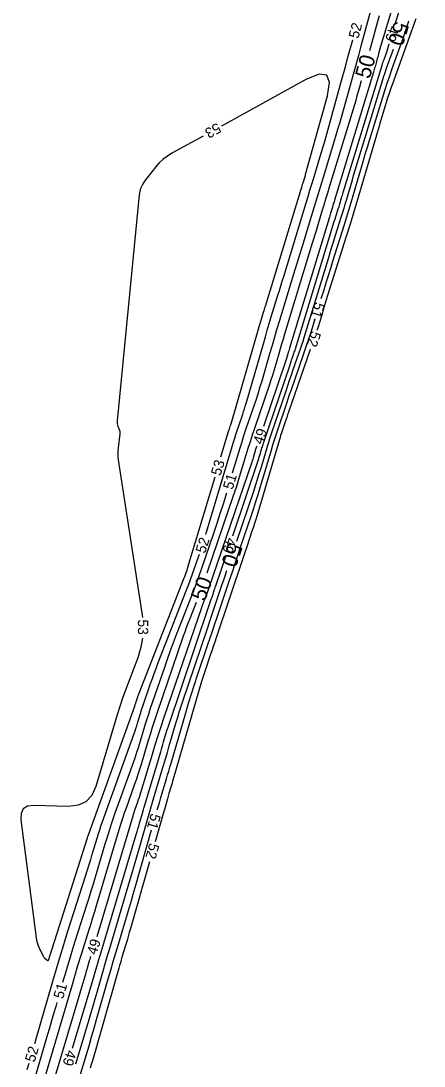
# Model space of a CAD drawing. Extents: x 2384780 to 2405861, y 547869 to 573706.
# Drawn here: x 2394683.7 to 2394761.7, y 555707.2 to 555909.6 of the extents above; entities that cross this region are included whole.
import ezdxf

# ---------------------------------------------------------------- set-up
doc = ezdxf.new("R2010")
doc.units = 0
doc.layers.add('Old_Level_60', color=7, linetype='Continuous')
doc.layers.add('Old_Level_61', color=7, linetype='Continuous')

msp = doc.modelspace()

# ---------------------------------------------------------------- linework, layer by layer
at = {"layer": 'Old_Level_60'}
for points in [[(2394759.953, 555926.63925), (2394753.798, 555906.3475), (2394753.66925, 555905.917), (2394753.544, 555905.48575), (2394753.42225, 555905.05325), (2394753.304, 555904.62), (2394752.923, 555903.20275), (2394752.84125, 555902.899), (2394752.75875, 555902.5955), (2394752.6755, 555902.29225), (2394752.59175, 555901.98925), (2394752.2445, 555900.73875), (2394752.16925, 555900.471), (2394752.0925, 555900.20375), (2394752.01425, 555899.937), (2394751.93425, 555899.67075), (2394744.41875, 555874.912), (2394744.312, 555874.56025), (2394744.20475, 555874.20825), (2394744.0975, 555873.8565), (2394743.99025, 555873.50475), (2394743.639, 555872.356), (2394743.564, 555872.10975), (2394743.48875, 555871.86375), (2394743.414, 555871.61725), (2394743.339, 555871.371), (2394735.71325, 555846.2485), (2394735.62925, 555845.97), (2394735.54625, 555845.6915), (2394735.46425, 555845.4125), (2394735.383, 555845.13325), (2394735.1195, 555844.22075), (2394735.06175, 555844.0255), (2394735.00175, 555843.831), (2394734.9395, 555843.63725), (2394734.87475, 555843.44425), (2394730.63725, 555831.043)], [(2394756.13975, 555908.9955), (2394761.7295, 555927.2985)], [(2394752.3225, 555915.16675), (2394750.011, 555906.56525), (2394749.51375, 555904.72275), (2394749.01275, 555902.881), (2394748.508, 555901.0405), (2394747.99925, 555899.201), (2394746.2, 555892.72), (2394745.8105, 555891.3325), (2394745.4125, 555889.94725), (2394745.00625, 555888.5645), (2394744.59175, 555887.18425), (2394742.20025, 555879.3055), (2394741.68725, 555877.6175), (2394741.17375, 555875.9295), (2394740.65925, 555874.24175), (2394740.144, 555872.5545), (2394738.0635, 555865.7475), (2394737.618, 555864.28875), (2394737.17325, 555862.82975), (2394736.72925, 555861.3705), (2394736.286, 555859.91125), (2394733.7545, 555851.57175), (2394733.269, 555849.962), (2394732.78875, 555848.35075), (2394732.314, 555846.738), (2394731.8445, 555845.1235), (2394730.32025, 555839.847), (2394729.98675, 555838.7185), (2394729.64, 555837.59425), (2394729.27975, 555836.47425), (2394728.906, 555835.3585), (2394727.34025, 555830.7765), (2394727.0095, 555829.79325), (2394726.6885, 555828.80675), (2394726.377, 555827.81725), (2394726.07525, 555826.8245), (2394724.62825, 555821.98175)], [(2394760.13725, 555910.03925), (2394759.95475, 555909.4795), (2394759.76525, 555908.922), (2394759.5685, 555908.36675), (2394755.55075, 555897.24125), (2394755.25025, 555896.3925), (2394754.9605, 555895.54025), (2394754.68125, 555894.6845), (2394754.413, 555893.825), (2394753.55425, 555891.0115), (2394753.37125, 555890.40825), (2394753.19, 555889.8045), (2394753.01075, 555889.20025), (2394752.83325, 555888.5955), (2394749.57, 555877.40525), (2394748.8645, 555875.00925), (2394748.1465, 555872.617), (2394747.41575, 555870.2285), (2394746.6725, 555867.844), (2394743.07675, 555856.4125), (2394742.81675, 555855.583), (2394742.5585, 555854.753), (2394742.30225, 555853.9225), (2394742.0475, 555853.09125), (2394741.21825, 555850.37525), (2394741.038, 555849.79425), (2394741.013, 555849.7165)], [(2394741.85325, 555855.80525), (2394742.38025, 555857.53125), (2394742.80525, 555858.9185), (2394743.2335, 555860.305), (2394743.6645, 555861.6905), (2394744.09825, 555863.075), (2394746.276, 555869.99825), (2394746.739, 555871.483), (2394747.19375, 555872.97025), (2394747.641, 555874.45975), (2394748.08025, 555875.9515), (2394749.95925, 555882.3955), (2394750.364, 555883.77575), (2394750.77325, 555885.1545), (2394751.18675, 555886.53225), (2394751.6045, 555887.9085), (2394753.669, 555894.671), (2394754.12025, 555896.11725), (2394754.58975, 555897.55725), (2394755.07725, 555898.9915), (2394755.583, 555900.4195), (2394757.364, 555905.35075), (2394757.73875, 555906.40975), (2394758.1005, 555907.47325), (2394758.44875, 555908.541), (2394758.7835, 555909.61325)], [(2394719.50375, 555810.0985), (2394719.59175, 555810.3875), (2394724.862, 555828.02625), (2394725.0895, 555828.775), (2394725.3245, 555829.5215), (2394725.56675, 555830.26575), (2394725.81625, 555831.0075), (2394726.643, 555833.427), (2394726.817, 555833.9465), (2394726.98475, 555834.46775), (2394727.14625, 555834.99125), (2394727.3015, 555835.51675), (2394730.64375, 555847.08625), (2394731.02125, 555848.385), (2394731.40325, 555849.6825), (2394731.7895, 555850.97875), (2394732.18025, 555852.2735), (2394733.4635, 555856.5015), (2394733.73875, 555857.4075), (2394734.0145, 555858.31325), (2394734.2905, 555859.21875), (2394734.567, 555860.12425), (2394738.92525, 555874.384), (2394739.2925, 555875.58675), (2394739.65925, 555876.78975), (2394740.0255, 555877.993), (2394740.391, 555879.19625), (2394741.58425, 555883.1275), (2394741.8375, 555883.97075), (2394742.0855, 555884.81525), (2394742.32875, 555885.66125), (2394742.56675, 555886.509), (2394745.7755, 555898.06725), (2394746.4605, 555900.54475), (2394747.14025, 555903.0235), (2394747.815, 555905.50375), (2394747.9385, 555905.9615)], [(2394724.7045, 555809.87225), (2394729.635, 555824.48775), (2394729.744, 555824.81625), (2394729.85, 555825.1455), (2394729.953, 555825.47575), (2394730.05275, 555825.80725), (2394730.37375, 555826.891), (2394730.4435, 555827.123), (2394730.5155, 555827.35425), (2394730.58975, 555827.58475), (2394730.66625, 555827.8145), (2394735.8005, 555843.0195), (2394735.903, 555843.32175), (2394736.006, 555843.62375), (2394736.10975, 555843.92575), (2394736.21425, 555844.22725), (2394736.55625, 555845.212), (2394736.62875, 555845.42325), (2394736.699, 555845.63525), (2394736.76725, 555845.848), (2394736.8335, 555846.06125), (2394744.3645, 555870.7305), (2394744.46875, 555871.07125), (2394744.574, 555871.4115), (2394744.67975, 555871.75175), (2394744.78625, 555872.09175), (2394745.1355, 555873.202), (2394745.20975, 555873.44), (2394745.28275, 555873.6785), (2394745.3545, 555873.9175), (2394745.42475, 555874.15675), (2394745.7725, 555875.349), (2394745.8475, 555875.60425), (2394745.923, 555875.8595), (2394745.9995, 555876.11425), (2394746.077, 555876.369), (2394753.61275, 555901.05525), (2394753.69975, 555901.33375), (2394753.79025, 555901.611), (2394753.884, 555901.88725), (2394753.9815, 555902.16225), (2394754.30525, 555903.059), (2394754.3735, 555903.2515), (2394754.43925, 555903.44475), (2394754.5025, 555903.639), (2394754.56325, 555903.834), (2394754.9715, 555905.17)], [(2394722.43225, 555825.1575), (2394723.85075, 555829.9045), (2394723.9015, 555830.07175), (2394723.954, 555830.2385), (2394724.008, 555830.4045), (2394724.06375, 555830.57025), (2394724.2485, 555831.1105), (2394724.28725, 555831.2265), (2394724.32475, 555831.343), (2394724.36075, 555831.45975), (2394724.3955, 555831.577), (2394729.76925, 555850.1785), (2394729.891, 555850.597), (2394730.014, 555851.01525), (2394730.1385, 555851.433), (2394730.2645, 555851.85025), (2394730.678, 555853.21275), (2394730.76675, 555853.50475), (2394730.8555, 555853.79675), (2394730.9445, 555854.0885), (2394731.03375, 555854.38025), (2394737.95925, 555877.0405), (2394738.05225, 555877.34525), (2394738.14525, 555877.65), (2394738.238, 555877.95475), (2394738.3305, 555878.2595), (2394738.63275, 555879.2555), (2394738.697, 555879.469), (2394738.75975, 555879.683), (2394738.82125, 555879.89725), (2394738.88175, 555880.112), (2394743.03975, 555895.09), (2394743.45475, 555897.69775), (2394742.917, 555899.102), (2394741.427, 555899.30225), (2394738.9845, 555898.29875), (2394722.51025, 555889.2375)], [(2394719.00525, 555887.30975), (2394712.962, 555883.98575), (2394712.066, 555883.4335), (2394711.2395, 555882.7995), (2394710.4825, 555882.08425), (2394709.79475, 555881.2875), (2394707.66125, 555878.552), (2394707.2525, 555877.94675), (2394706.94, 555877.30275), (2394706.72375, 555876.6205), (2394706.604, 555875.89975), (2394702.37675, 555832.12825), (2394702.366, 555831.87325), (2394702.384, 555831.62225), (2394702.4305, 555831.3745), (2394702.50525, 555831.13075), (2394702.7965, 555830.34), (2394702.84825, 555830.1695), (2394702.8785, 555829.9965), (2394702.88725, 555829.821), (2394702.87475, 555829.64325), (2394702.522, 555826.92175), (2394702.467, 555826.33875), (2394702.4535, 555825.75625), (2394702.48125, 555825.1745), (2394702.55025, 555824.593), (2394707.18825, 555794.53075), (2394707.235, 555794.01775)], [(2394710.1185, 555756.7835), (2394710.172, 555756.972), (2394710.5145, 555758.17575), (2394710.58825, 555758.4335), (2394710.663, 555758.69125), (2394710.7385, 555758.9485), (2394710.81475, 555759.2055), (2394711.882, 555762.779), (2394712.11025, 555763.54475), (2394712.337, 555764.31125), (2394712.56225, 555765.078), (2394712.78625, 555765.845), (2394715.6235, 555775.58925), (2394716.16875, 555777.4255), (2394716.733, 555779.256), (2394717.3165, 555781.08025), (2394717.91925, 555782.8985), (2394719.9195, 555788.828), (2394720.348, 555790.09875), (2394720.7755, 555791.36975), (2394721.2025, 555792.641), (2394721.62875, 555793.9125), (2394724.10575, 555801.30725), (2394724.637, 555802.8915), (2394725.169, 555804.47575), (2394725.702, 555806.0595), (2394726.23575, 555807.64325), (2394728.33475, 555813.86525), (2394728.77825, 555815.2005), (2394729.20925, 555816.53975), (2394729.6275, 555817.883), (2394730.03325, 555819.23025), (2394732.1235, 555826.28975), (2394732.4775, 555827.46525), (2394732.84275, 555828.63725), (2394733.219, 555829.80575), (2394733.60625, 555830.97075), (2394734.8895, 555834.77075), (2394735.16525, 555835.58475), (2394735.44275, 555836.398), (2394735.72225, 555837.21075), (2394736.0035, 555838.023), (2394738.4345, 555845.02025), (2394738.94825, 555846.52175), (2394739.4475, 555848.02825), (2394739.9325, 555849.5395), (2394740.40325, 555851.05525), (2394740.6855, 555851.9795)], [(2394739.723, 555845.93025), (2394735.52, 555833.833), (2394735.339, 555833.30975), (2394735.15875, 555832.786), (2394734.98, 555832.262), (2394734.80225, 555831.7375), (2394734.2235, 555830.02325), (2394734.10125, 555829.6555), (2394733.98225, 555829.2865), (2394733.867, 555828.9165), (2394733.75525, 555828.54525), (2394729.41, 555813.8695), (2394729.16275, 555813.049), (2394728.908, 555812.23075), (2394728.6455, 555811.415), (2394728.37525, 555810.6015), (2394727.48025, 555807.94875), (2394727.28875, 555807.38), (2394727.0975, 555806.8115), (2394726.90625, 555806.24275), (2394726.71575, 555805.67375), (2394721.5095, 555790.132), (2394721.22675, 555789.2885), (2394720.9435, 555788.445), (2394720.65975, 555787.60175), (2394720.3755, 555786.7585), (2394719.4465, 555784.0045), (2394719.2505, 555783.41325), (2394719.06075, 555782.82025), (2394718.87725, 555782.22525), (2394718.7, 555781.62825), (2394713.19825, 555762.73225), (2394713.087, 555762.35125), (2394712.975, 555761.97075), (2394712.8625, 555761.59025), (2394712.74925, 555761.21), (2394712.37825, 555759.968), (2394712.29925, 555759.70175), (2394712.221, 555759.43525), (2394712.14375, 555759.1685), (2394712.06725, 555758.9015), (2394711.49125, 555756.87675), (2394711.368, 555756.44275), (2394711.2445, 555756.009), (2394711.121, 555755.575), (2394710.99775, 555755.14125), (2394709.69675, 555750.56875)], [(2394729.35475, 555827.25425), (2394729.2695, 555826.98275), (2394729.147, 555826.5805), (2394728.754, 555825.2645), (2394728.66825, 555824.983), (2394728.58, 555824.70225), (2394728.489, 555824.42225), (2394728.39525, 555824.14325), (2394720.094, 555799.8205), (2394719.959, 555799.43125), (2394719.8195, 555799.0435), (2394719.676, 555798.6575), (2394719.52825, 555798.27275), (2394719.0385, 555797.01875), (2394718.93525, 555796.7495), (2394718.8345, 555796.47925), (2394718.737, 555796.20775), (2394718.64225, 555795.93525), (2394711.36975, 555774.65125), (2394710.7745, 555772.88075), (2394710.19725, 555771.10475), (2394709.63775, 555769.32325), (2394709.096, 555767.53575), (2394706.87825, 555760.08425), (2394706.74075, 555759.63375), (2394706.597, 555759.1855), (2394706.44725, 555758.73925), (2394706.291, 555758.295), (2394705.771, 555756.847), (2394705.66175, 555756.536), (2394705.55675, 555756.22375), (2394705.45625, 555755.90975), (2394705.36, 555755.5945), (2394698.39675, 555732.18975)], [(2394688.33475, 555728.0675), (2394688.804, 555727.6825), (2394688.91025, 555727.6175), (2394688.99775, 555727.61225), (2394689.06675, 555727.66625), (2394689.11725, 555727.78025), (2394689.252, 555728.24925), (2394689.281, 555728.3495), (2394689.311, 555728.44975), (2394689.34175, 555728.54975), (2394689.373, 555728.6495), (2394696.5485, 555751.15675), (2394696.574, 555751.237), (2394696.599, 555751.31725), (2394696.6235, 555751.39775), (2394696.64775, 555751.4785), (2394696.72625, 555751.742), (2394696.74325, 555751.7985), (2394696.76125, 555751.8545), (2394696.78, 555751.91025), (2394696.7995, 555751.966), (2394705.7465, 555776.87225), (2394705.7755, 555776.95475), (2394705.8035, 555777.0375), (2394705.83, 555777.12075), (2394705.85575, 555777.2045), (2394705.93725, 555777.47825), (2394705.955, 555777.537), (2394705.97325, 555777.59525), (2394705.99225, 555777.6535), (2394706.01175, 555777.7115), (2394706.268, 555778.46175), (2394706.32375, 555778.62225), (2394706.38125, 555778.78225), (2394706.4405, 555778.94125), (2394706.5015, 555779.1), (2394715.34725, 555801.759), (2394715.424, 555801.959), (2394715.49875, 555802.16), (2394715.57125, 555802.3615), (2394715.6415, 555802.564), (2394715.86775, 555803.2265), (2394715.9155, 555803.36875), (2394715.96175, 555803.51125), (2394716.00675, 555803.6545), (2394716.0505, 555803.798), (2394721.28725, 555821.32475)], [(2394723.483, 555818.149), (2394723.415, 555817.92125), (2394722.83575, 555816.01625), (2394722.2385, 555814.11725), (2394721.62275, 555812.224), (2394720.98875, 555810.3365), (2394718.6625, 555803.5205), (2394718.156, 555802.06275), (2394717.634, 555800.611), (2394717.0965, 555799.16475), (2394716.543, 555797.72425), (2394713.78525, 555790.66), (2394713.2025, 555789.143), (2394712.636, 555787.62025), (2394712.086, 555786.0915), (2394711.5525, 555784.55675), (2394708.69925, 555776.20625), (2394708.38775, 555775.2795), (2394708.0855, 555774.35), (2394707.79275, 555773.4175), (2394707.50925, 555772.482), (2394706.598, 555769.421), (2394706.39825, 555768.7665), (2394706.1895, 555768.115), (2394705.97175, 555767.4665), (2394705.745, 555766.821), (2394702.53075, 555757.87375), (2394701.85575, 555755.95275), (2394701.20775, 555754.023), (2394700.58675, 555752.0845), (2394699.9925, 555750.137), (2394698.0955, 555743.761), (2394697.68575, 555742.39575), (2394697.26925, 555741.0325), (2394696.84625, 555739.67125), (2394696.4165, 555738.312), (2394694.177, 555731.2875), (2394693.70275, 555729.7805), (2394693.2395, 555728.27025), (2394692.78725, 555726.75675), (2394692.346, 555725.23975), (2394691.79975, 555723.3365)], [(2394686.437, 555711.54775), (2394686.496, 555711.75025), (2394686.6935, 555712.43525), (2394689.8925, 555723.585), (2394690.5865, 555725.97175), (2394691.29825, 555728.353), (2394692.02725, 555730.72925), (2394692.7735, 555733.1), (2394696.297, 555744.15225), (2394696.6165, 555745.16325), (2394696.93125, 555746.17575), (2394697.241, 555747.18975), (2394697.54575, 555748.20525), (2394698.5335, 555751.525), (2394698.75, 555752.235), (2394698.9765, 555752.9415), (2394699.21275, 555753.64475), (2394699.45875, 555754.345), (2394705.6465, 555771.5705), (2394705.82325, 555772.073), (2394705.99275, 555772.5775), (2394706.155, 555773.0845), (2394706.3105, 555773.59375), (2394706.80675, 555775.26125), (2394706.915, 555775.618), (2394707.0265, 555775.9735), (2394707.14175, 555776.328), (2394707.2605, 555776.68125), (2394708.8215, 555781.25), (2394709.16125, 555782.227), (2394709.5115, 555783.20025), (2394709.872, 555784.16975), (2394710.243, 555785.13525), (2394715.728, 555799.18525), (2394716.15, 555800.28425), (2394716.56025, 555801.3875), (2394716.9585, 555802.4955), (2394717.345, 555803.6075), (2394718.2625, 555806.29625)], [(2394693.72375, 555710.61175), (2394697.7235, 555723.99925), (2394697.858, 555724.45175), (2394697.991, 555724.9045), (2394698.12275, 555725.3575), (2394698.253, 555725.811), (2394698.67625, 555727.29325), (2394698.7675, 555727.61075), (2394698.85975, 555727.928), (2394698.95275, 555728.245), (2394699.047, 555728.5615), (2394706.06125, 555752.0415), (2394706.22, 555752.57625), (2394706.377, 555753.1115), (2394706.5325, 555753.64725), (2394706.686, 555754.1835), (2394707.35425, 555756.5325), (2394707.37625, 555756.61), (2394707.39825, 555756.6875), (2394707.42025, 555756.76475), (2394707.44225, 555756.84225), (2394707.51425, 555757.095), (2394707.52975, 555757.14925), (2394707.54525, 555757.20325), (2394707.56125, 555757.25725), (2394707.57725, 555757.31125), (2394710.78275, 555768.04325), (2394710.924, 555768.517), (2394711.06425, 555768.99125), (2394711.20375, 555769.4655), (2394711.34225, 555769.94025), (2394711.79375, 555771.491), (2394711.89225, 555771.82275), (2394711.99425, 555772.15325), (2394712.09975, 555772.483), (2394712.2085, 555772.8115), (2394720.18025, 555796.44325), (2394720.311, 555796.831), (2394720.4415, 555797.219), (2394720.57175, 555797.607), (2394720.702, 555797.995), (2394721.1265, 555799.2625), (2394721.2175, 555799.534), (2394721.30875, 555799.8055), (2394721.40025, 555800.077), (2394721.49175, 555800.3485), (2394723.426, 555806.08225)], [(2394707.252, 555790.03025), (2394706.95325, 555788.2705), (2394706.3325, 555786.23975), (2394703.8615, 555779.65175), (2394703.345, 555778.23575), (2394702.854, 555776.811), (2394702.389, 555775.37775), (2394701.9495, 555773.93575), (2394698.22375, 555761.3025), (2394697.45875, 555759.585), (2394696.3255, 555758.373), (2394694.82425, 555757.66675), (2394692.95475, 555757.46575), (2394686.2465, 555757.63575), (2394685.0115, 555757.48925), (2394684.18175, 555756.97725), (2394683.75675, 555756.09925), (2394683.73675, 555754.856), (2394686.66075, 555732.01675), (2394686.73875, 555731.553), (2394686.85225, 555731.09975), (2394687.00175, 555730.65725), (2394687.18675, 555730.225), (2394688.022, 555728.4675), (2394688.08325, 555728.3545), (2394688.156, 555728.25025), (2394688.23975, 555728.1545), (2394688.33475, 555728.0675)], [(2394694.05875, 555701.54575), (2394696.41125, 555709.42025), (2394696.913, 555711.1085), (2394697.4095, 555712.79825), (2394697.90075, 555714.48925), (2394698.387, 555716.182), (2394700.636, 555724.05475), (2394701.12025, 555725.741), (2394701.60975, 555727.426), (2394702.1045, 555729.10925), (2394702.60425, 555730.79125), (2394704.36375, 555736.68125), (2394704.73875, 555737.944), (2394705.1095, 555739.208), (2394705.47625, 555740.47325), (2394705.83875, 555741.7395), (2394709.024, 555752.936)], [(2394708.60225, 555746.72125), (2394704.92125, 555733.781), (2394704.7025, 555733.0175), (2394704.4815, 555732.2545), (2394704.25775, 555731.49225), (2394704.03175, 555730.73075), (2394703.289, 555728.24475), (2394703.13075, 555727.71175), (2394702.974, 555727.17825), (2394702.81875, 555726.64425), (2394702.66525, 555726.10975), (2394697.5515, 555708.20725), (2394697.341, 555707.4745), (2394697.12825, 555706.74225)], [(2394697.211, 555728.36975), (2394697.12925, 555728.1025), (2394697.046, 555727.82425), (2394696.96475, 555727.5455), (2394696.56275, 555726.144), (2394696.47625, 555725.844), (2394696.389, 555725.544), (2394696.301, 555725.24425), (2394696.21225, 555724.94475), (2394689.26275, 555701.584)], [(2394690.69675, 555719.49175), (2394690.46825, 555718.69575), (2394690.06425, 555717.294), (2394689.65675, 555715.89325), (2394689.246, 555714.49325), (2394688.83175, 555713.0945), (2394686.3985, 555704.91525)], [(2394684.94525, 555706.5105), (2394685.30275, 555707.712)]]:
    msp.add_lwpolyline(points, dxfattribs=at)
at = {"layer": 'Old_Level_61'}
for points in [[(2394753.01225, 555910.612), (2394752.63325, 555909.2235), (2394751.413, 555904.683), (2394751.1775, 555903.81)], [(2394725.50625, 555808.86475), (2394728.829, 555818.71425), (2394729.182, 555819.7775), (2394729.52525, 555820.844), (2394729.85825, 555821.9135), (2394730.1815, 555822.98625), (2394731.2205, 555826.49575), (2394731.44675, 555827.24675), (2394731.68, 555827.9955), (2394731.9205, 555828.742), (2394732.16775, 555829.48625), (2394735.0295, 555837.96125), (2394735.377, 555838.98625), (2394735.7265, 555840.01025), (2394736.07825, 555841.03375), (2394736.43225, 555842.05625), (2394737.5925, 555845.3955), (2394737.8375, 555846.112), (2394738.076, 555846.831), (2394738.3075, 555847.552), (2394738.532, 555848.2755), (2394743.21475, 555863.61475), (2394743.5585, 555864.73675), (2394743.90475, 555865.858), (2394744.25325, 555866.97825), (2394744.60425, 555868.098), (2394745.7545, 555871.7545), (2394745.99875, 555872.53875), (2394746.239, 555873.32425), (2394746.47525, 555874.11075), (2394746.70725, 555874.89875), (2394747.85225, 555878.8255), (2394748.099, 555879.66675), (2394748.34825, 555880.507), (2394748.60025, 555881.3465), (2394748.855, 555882.18525), (2394753.6225, 555897.803), (2394753.901, 555898.69525), (2394754.19075, 555899.584), (2394754.4915, 555900.469), (2394754.8035, 555901.35), (2394755.8135, 555904.14675)], [(2394749.58225, 555898.026), (2394749.239, 555896.7895), (2394748.99825, 555895.932), (2394748.75225, 555895.07575), (2394748.501, 555894.221), (2394748.24475, 555893.36775), (2394743.39375, 555877.3865), (2394743.04175, 555876.22775), (2394742.689, 555875.069), (2394742.336, 555873.9105), (2394741.98225, 555872.75225), (2394740.82575, 555868.9685), (2394740.57825, 555868.15775), (2394740.331, 555867.34675), (2394740.08425, 555866.53575), (2394739.83775, 555865.7245), (2394734.734, 555848.91), (2394734.44925, 555847.966), (2394734.1675, 555847.021), (2394733.889, 555846.07525), (2394733.61375, 555845.1285), (2394732.71975, 555842.034), (2394732.52425, 555841.372), (2394732.321, 555840.71275), (2394732.1095, 555840.05575), (2394731.89025, 555839.40125), (2394728.909, 555830.67625), (2394728.475, 555829.386), (2394728.05375, 555828.0915), (2394727.64525, 555826.793), (2394727.249, 555825.4905), (2394725.97575, 555821.22925), (2394725.6985, 555820.3175), (2394725.41275, 555819.4085), (2394725.118, 555818.5025), (2394724.8145, 555817.599), (2394719.699, 555802.61025)], [(2394694.337, 555707.57025), (2394696.918, 555716.21), (2394697.3105, 555717.53025), (2394697.69875, 555718.85175), (2394698.083, 555720.17425), (2394698.46325, 555721.49825), (2394699.699, 555725.8245), (2394699.96525, 555726.75125), (2394700.23425, 555727.677), (2394700.50625, 555728.602), (2394700.78075, 555729.52625), (2394704.8295, 555743.07875), (2394705.28675, 555744.61925), (2394705.739, 555746.161), (2394706.18625, 555747.70425), (2394706.6285, 555749.249), (2394708.5535, 555756.01525), (2394708.61675, 555756.23825), (2394708.68025, 555756.46125), (2394708.74375, 555756.68425), (2394708.80725, 555756.907), (2394709.01425, 555757.6355), (2394709.059, 555757.79125), (2394709.104, 555757.94725), (2394709.14975, 555758.103), (2394709.196, 555758.2585), (2394710.95075, 555764.133), (2394711.3255, 555765.392), (2394711.69825, 555766.65175), (2394712.06875, 555767.91225), (2394712.43725, 555769.17325), (2394713.76975, 555773.75025), (2394714.0605, 555774.72925), (2394714.3615, 555775.70525), (2394714.6725, 555776.678), (2394714.994, 555777.6475), (2394719.81575, 555791.94175), (2394720.21225, 555793.118), (2394720.60825, 555794.2945), (2394721.00325, 555795.47125), (2394721.398, 555796.64825), (2394722.686, 555800.49325), (2394722.96225, 555801.317), (2394723.23875, 555802.14075), (2394723.516, 555802.96425), (2394723.5885, 555803.1795)], [(2394717.6365, 555796.9765), (2394716.3525, 555793.687), (2394716.03875, 555792.87025), (2394715.73375, 555792.05025), (2394715.4375, 555791.22725), (2394715.15025, 555790.40075), (2394710.0345, 555775.42875), (2394709.58125, 555774.08025), (2394709.1415, 555772.7275), (2394708.71525, 555771.37025), (2394708.30275, 555770.00875), (2394706.97675, 555765.55425), (2394706.686, 555764.602), (2394706.38225, 555763.654), (2394706.06525, 555762.71025), (2394705.73525, 555761.77075), (2394704.06625, 555757.12475), (2394703.7155, 555756.127), (2394703.379, 555755.1245), (2394703.05625, 555754.1175), (2394702.74775, 555753.10575), (2394698.31475, 555738.206), (2394697.9665, 555737.04575), (2394697.61275, 555735.8875), (2394697.25325, 555734.73075), (2394696.88825, 555733.576), (2394695.68625, 555729.806), (2394695.43175, 555728.99725), (2394695.183, 555728.18675), (2394694.94025, 555727.3745), (2394694.7035, 555726.5605), (2394693.53, 555722.47025), (2394693.2775, 555721.59425), (2394693.02275, 555720.7185), (2394692.766, 555719.84375), (2394692.507, 555718.9695), (2394687.8305, 555703.24975)]]:
    msp.add_lwpolyline(points, dxfattribs=at)

# ---------------------------------------------------------------- texts
at = {"layer": 'Old_Level_60'}
for s, rotation, p in [('52', 74.9275833, (2394749.0015, 555906.05875)), ('49', 253.0170167, (2394755.0315, 555908.7905)), ('53', 208.811475, (2394721.71775, 555889.943)), ('51', 253.0236639, (2394740.644, 555855.26875)), ('52', 251.1866667, (2394739.9585, 555849.6845)), ('49', 71.2995306, (2394730.46325, 555827.42775)), ('53', 73.364575, (2394722.34675, 555821.37825)), ('51', 73.364575, (2394724.68925, 555818.69275)), ('52', 71.9199667, (2394719.34725, 555806.3315)), ('49', 251.3581194, (2394723.59075, 555809.6995)), ('53', 270.2427194, (2394706.3595, 555793.666)), ('51', 254.1201, (2394708.9195, 555756.224)), ('52', 254.1201, (2394708.63375, 555750.48625)), ('49', 72.7557111, (2394698.333, 555728.56575)), ('51', 73.9912722, (2394691.89675, 555720.0485)), ('52', 73.5262722, (2394686.37, 555707.7825)), ('49', 253.3655444, (2394692.61675, 555710.4))]:
    msp.add_text(s, height=2, rotation=rotation, dxfattribs=at).set_placement(p)
at = {"layer": 'Old_Level_61'}
for rotation, p in [(252.35155, (2394756.04275, 555909.7)), (74.5812889, (2394751.20275, 555898.241)), (251.3597528, (2394723.881, 555808.73975)), (69.8939361, (2394719.29975, 555797.04675))]:
    msp.add_text('50', height=3, rotation=rotation, dxfattribs=at).set_placement(p)

doc.saveas('drawing.dxf')
